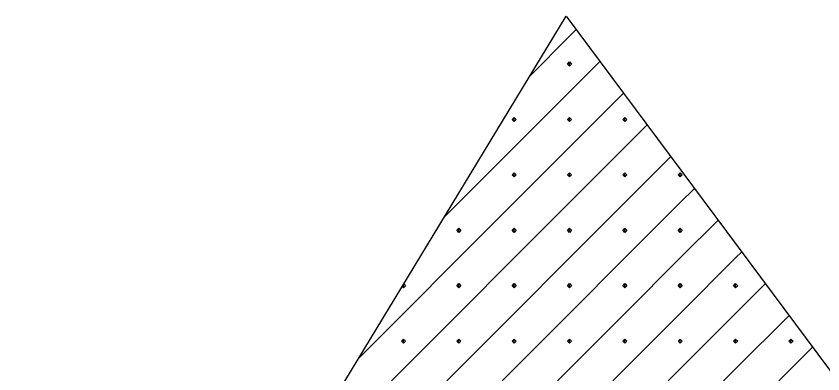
# Model space of a CAD drawing. Extents: x 1458 to 4498, y 17709 to 24109.
# Drawn here: x 2135.4 to 2198.5, y 17881.2 to 17909.1 of the extents above; entities that cross this region are included whole.
import ezdxf

# ---------------------------------------------------------------- set-up
doc = ezdxf.new("R2010")
doc.units = 0
doc.layers.add('P_TRAF_TCP_General', color=7, linetype='Continuous')

msp = doc.modelspace()

# ---------------------------------------------------------------- linework, layer by layer
at = {"layer": 'P_TRAF_TCP_General'}
for p, q in [((2178.7, 17907.563), (2179.222, 17908.084)), ((2175.598, 17904.46), (2178.7, 17907.563)), ((2178.536, 17905.4), (2178.7, 17905.564)), ((2178.7, 17905.236), (2178.536, 17905.4)), ((2178.7, 17903.237), (2181.07, 17905.606)), ((2178.7, 17905.236), (2178.7, 17905.564)), ((2178.7, 17905.236), (2178.7, 17905.564)), ((2178.7, 17905.564), (2178.864, 17905.4)), ((2178.864, 17905.4), (2178.7, 17905.236)), ((2174.374, 17898.91), (2178.7, 17903.237)), ((2178.7, 17898.91), (2182.918, 17903.128)), ((2174.21, 17901.073), (2174.374, 17901.237)), ((2174.374, 17900.91), (2174.21, 17901.073)), ((2174.374, 17900.91), (2174.374, 17901.237)), ((2174.374, 17900.91), (2174.374, 17901.237)), ((2174.374, 17901.237), (2174.538, 17901.073)), ((2174.538, 17901.073), (2174.374, 17900.91)), ((2178.536, 17901.073), (2178.7, 17901.237)), ((2178.7, 17900.91), (2178.536, 17901.073)), ((2178.7, 17900.91), (2178.7, 17901.237)), ((2178.7, 17900.91), (2178.7, 17901.237)), ((2178.7, 17901.237), (2178.864, 17901.073)), ((2178.864, 17901.073), (2178.7, 17900.91)), ((2182.863, 17901.073), (2183.027, 17901.237)), ((2183.027, 17900.91), (2182.863, 17901.073)), ((2183.027, 17900.91), (2183.027, 17901.237)), ((2183.027, 17900.91), (2183.027, 17901.237)), ((2183.027, 17901.237), (2183.191, 17901.073)), ((2183.191, 17901.073), (2183.027, 17900.91)), ((2183.027, 17898.91), (2184.766, 17900.65)), ((2170.048, 17894.584), (2174.374, 17898.91)), ((2174.374, 17894.584), (2178.7, 17898.91)), ((2178.7, 17894.584), (2183.027, 17898.91)), ((2183.027, 17894.584), (2186.615, 17898.172)), ((2174.21, 17896.747), (2174.374, 17896.911)), ((2174.374, 17896.583), (2174.374, 17896.911)), ((2174.374, 17896.583), (2174.374, 17896.911)), ((2174.374, 17896.911), (2174.538, 17896.747)), ((2178.536, 17896.747), (2178.7, 17896.911)), ((2178.7, 17896.583), (2178.7, 17896.911)), ((2178.7, 17896.583), (2178.7, 17896.911)), ((2178.7, 17896.911), (2178.864, 17896.747)), ((2182.863, 17896.747), (2183.027, 17896.911)), ((2183.027, 17896.583), (2183.027, 17896.911)), ((2183.027, 17896.583), (2183.027, 17896.911)), ((2183.027, 17896.911), (2183.191, 17896.747)), ((2187.189, 17896.747), (2187.353, 17896.911)), ((2187.353, 17896.583), (2187.353, 17896.911)), ((2187.353, 17896.583), (2187.353, 17896.911)), ((2187.353, 17896.911), (2187.517, 17896.747)), ((2174.374, 17896.583), (2174.21, 17896.747)), ((2174.538, 17896.747), (2174.374, 17896.583)), ((2178.7, 17896.583), (2178.536, 17896.747)), ((2178.864, 17896.747), (2178.7, 17896.583)), ((2183.027, 17896.583), (2182.863, 17896.747)), ((2183.191, 17896.747), (2183.027, 17896.583)), ((2187.353, 17896.583), (2187.189, 17896.747)), ((2187.517, 17896.747), (2187.353, 17896.583)), ((2187.353, 17894.584), (2188.463, 17895.694)), ((2168.904, 17893.441), (2170.048, 17894.584)), ((2170.048, 17890.258), (2174.374, 17894.584)), ((2174.374, 17890.258), (2178.7, 17894.584)), ((2178.7, 17890.258), (2183.027, 17894.584)), ((2183.027, 17890.258), (2187.353, 17894.584)), ((2187.353, 17890.258), (2190.311, 17893.216)), ((2169.884, 17892.421), (2170.048, 17892.585)), ((2170.048, 17892.257), (2170.048, 17892.585)), ((2170.048, 17892.257), (2170.048, 17892.585)), ((2170.048, 17892.585), (2170.212, 17892.421)), ((2174.21, 17892.421), (2174.374, 17892.585)), ((2174.374, 17892.257), (2174.374, 17892.585)), ((2174.374, 17892.257), (2174.374, 17892.585)), ((2174.374, 17892.585), (2174.538, 17892.421)), ((2178.536, 17892.421), (2178.7, 17892.585)), ((2178.7, 17892.257), (2178.7, 17892.585)), ((2178.7, 17892.257), (2178.7, 17892.585)), ((2178.7, 17892.585), (2178.864, 17892.421)), ((2182.863, 17892.421), (2183.027, 17892.585)), ((2183.027, 17892.257), (2183.027, 17892.585)), ((2183.027, 17892.257), (2183.027, 17892.585)), ((2183.027, 17892.585), (2183.191, 17892.421)), ((2187.189, 17892.421), (2187.353, 17892.585)), ((2187.353, 17892.257), (2187.353, 17892.585)), ((2187.353, 17892.257), (2187.353, 17892.585)), ((2187.353, 17892.585), (2187.517, 17892.421)), ((2170.048, 17892.257), (2169.884, 17892.421)), ((2170.212, 17892.421), (2170.048, 17892.257)), ((2174.374, 17892.257), (2174.21, 17892.421)), ((2174.538, 17892.421), (2174.374, 17892.257)), ((2178.7, 17892.257), (2178.536, 17892.421)), ((2178.864, 17892.421), (2178.7, 17892.257)), ((2183.027, 17892.257), (2182.863, 17892.421)), ((2183.191, 17892.421), (2183.027, 17892.257)), ((2187.353, 17892.257), (2187.189, 17892.421)), ((2187.517, 17892.421), (2187.353, 17892.257)), ((2191.679, 17890.258), (2192.159, 17890.738)), ((2165.721, 17885.931), (2170.048, 17890.258)), ((2170.048, 17885.931), (2174.374, 17890.258)), ((2174.374, 17885.931), (2178.7, 17890.258)), ((2178.7, 17885.931), (2183.027, 17890.258)), ((2183.027, 17885.931), (2187.353, 17890.258)), ((2187.353, 17885.931), (2191.679, 17890.258)), ((2165.721, 17887.931), (2165.721, 17888.2)), ((2165.721, 17887.931), (2165.721, 17888.2)), ((2165.885, 17888.095), (2165.721, 17887.931)), ((2165.743, 17888.237), (2165.885, 17888.095)), ((2169.884, 17888.095), (2170.048, 17888.259)), ((2170.048, 17887.931), (2169.884, 17888.095)), ((2170.048, 17887.931), (2170.048, 17888.259)), ((2170.048, 17887.931), (2170.048, 17888.259)), ((2170.048, 17888.259), (2170.212, 17888.095)), ((2170.212, 17888.095), (2170.048, 17887.931)), ((2174.21, 17888.095), (2174.374, 17888.259)), ((2174.374, 17887.931), (2174.21, 17888.095)), ((2174.374, 17887.931), (2174.374, 17888.259)), ((2174.374, 17887.931), (2174.374, 17888.259)), ((2174.374, 17888.259), (2174.538, 17888.095)), ((2174.538, 17888.095), (2174.374, 17887.931)), ((2178.536, 17888.095), (2178.7, 17888.259)), ((2178.7, 17887.931), (2178.536, 17888.095)), ((2178.7, 17887.931), (2178.7, 17888.259)), ((2178.7, 17887.931), (2178.7, 17888.259)), ((2178.7, 17888.259), (2178.864, 17888.095)), ((2178.864, 17888.095), (2178.7, 17887.931)), ((2182.863, 17888.095), (2183.027, 17888.259)), ((2183.027, 17887.931), (2182.863, 17888.095)), ((2183.027, 17887.931), (2183.027, 17888.259)), ((2183.027, 17887.931), (2183.027, 17888.259)), ((2183.027, 17888.259), (2183.191, 17888.095)), ((2183.191, 17888.095), (2183.027, 17887.931)), ((2187.189, 17888.095), (2187.353, 17888.259)), ((2187.353, 17887.931), (2187.189, 17888.095)), ((2187.353, 17887.931), (2187.353, 17888.259)), ((2187.353, 17887.931), (2187.353, 17888.259)), ((2187.353, 17888.259), (2187.517, 17888.095)), ((2187.517, 17888.095), (2187.353, 17887.931)), ((2191.515, 17888.095), (2191.679, 17888.259)), ((2191.679, 17887.931), (2191.515, 17888.095)), ((2191.679, 17887.931), (2191.679, 17888.259)), ((2191.679, 17885.931), (2194.007, 17888.259)), ((2191.679, 17887.931), (2191.679, 17888.259)), ((2191.679, 17888.259), (2191.843, 17888.095)), ((2191.843, 17888.095), (2191.679, 17887.931)), ((2165.721, 17887.931), (2165.619, 17888.033)), ((2162.211, 17882.421), (2165.721, 17885.931)), ((2165.721, 17881.605), (2170.048, 17885.931)), ((2170.048, 17881.605), (2174.374, 17885.931)), ((2174.374, 17881.605), (2178.7, 17885.931)), ((2178.7, 17881.605), (2183.027, 17885.931)), ((2183.027, 17881.605), (2187.353, 17885.931)), ((2187.353, 17881.605), (2191.679, 17885.931)), ((2191.679, 17881.605), (2195.856, 17885.781)), ((2165.557, 17883.768), (2165.721, 17883.932)), ((2165.721, 17883.604), (2165.557, 17883.768)), ((2165.721, 17883.604), (2165.721, 17883.932)), ((2165.721, 17883.604), (2165.721, 17883.932)), ((2165.721, 17883.932), (2165.885, 17883.768)), ((2165.885, 17883.768), (2165.721, 17883.604)), ((2169.884, 17883.768), (2170.048, 17883.932)), ((2170.048, 17883.604), (2169.884, 17883.768)), ((2170.048, 17883.604), (2170.048, 17883.932)), ((2170.048, 17883.604), (2170.048, 17883.932)), ((2170.048, 17883.932), (2170.212, 17883.768)), ((2170.212, 17883.768), (2170.048, 17883.604)), ((2174.21, 17883.768), (2174.374, 17883.932)), ((2174.374, 17883.604), (2174.21, 17883.768)), ((2174.374, 17883.604), (2174.374, 17883.932)), ((2174.374, 17883.604), (2174.374, 17883.932)), ((2174.374, 17883.932), (2174.538, 17883.768)), ((2174.538, 17883.768), (2174.374, 17883.604)), ((2178.536, 17883.768), (2178.7, 17883.932)), ((2178.7, 17883.604), (2178.536, 17883.768)), ((2178.7, 17883.604), (2178.7, 17883.932)), ((2178.7, 17883.604), (2178.7, 17883.932)), ((2178.7, 17883.932), (2178.864, 17883.768)), ((2178.864, 17883.768), (2178.7, 17883.604)), ((2182.863, 17883.768), (2183.027, 17883.932)), ((2183.027, 17883.604), (2182.863, 17883.768)), ((2183.027, 17883.604), (2183.027, 17883.932)), ((2183.027, 17883.604), (2183.027, 17883.932)), ((2183.027, 17883.932), (2183.191, 17883.768)), ((2183.191, 17883.768), (2183.027, 17883.604)), ((2187.189, 17883.768), (2187.353, 17883.932)), ((2187.353, 17883.604), (2187.189, 17883.768)), ((2187.353, 17883.604), (2187.353, 17883.932)), ((2187.353, 17883.604), (2187.353, 17883.932)), ((2187.353, 17883.932), (2187.517, 17883.768)), ((2187.517, 17883.768), (2187.353, 17883.604)), ((2191.515, 17883.768), (2191.679, 17883.932)), ((2191.679, 17883.604), (2191.515, 17883.768)), ((2191.679, 17883.604), (2191.679, 17883.932)), ((2191.679, 17883.604), (2191.679, 17883.932)), ((2191.679, 17883.932), (2191.843, 17883.768)), ((2191.843, 17883.768), (2191.679, 17883.604)), ((2195.842, 17883.768), (2196.006, 17883.932)), ((2196.006, 17883.604), (2195.842, 17883.768)), ((2196.006, 17883.604), (2196.006, 17883.932)), ((2196.006, 17883.604), (2196.006, 17883.932)), ((2196.006, 17883.932), (2196.17, 17883.768)), ((2196.17, 17883.768), (2196.006, 17883.604)), ((2196.006, 17881.605), (2197.704, 17883.303)), ((2161.395, 17877.279), (2165.721, 17881.605)), ((2165.721, 17877.279), (2170.048, 17881.605)), ((2170.048, 17877.279), (2174.374, 17881.605)), ((2174.374, 17877.279), (2178.7, 17881.605)), ((2178.7, 17877.279), (2183.027, 17881.605)), ((2183.027, 17877.279), (2187.353, 17881.605)), ((2187.353, 17877.279), (2191.679, 17881.605)), ((2191.679, 17877.279), (2196.006, 17881.605))]:
    msp.add_line(p, q, dxfattribs=at)
msp.add_lwpolyline([(2135.437, 17838.342), (2178.438, 17909.136), (2231.236, 17838.342)], close=True, dxfattribs=at)

doc.saveas('drawing.dxf')
